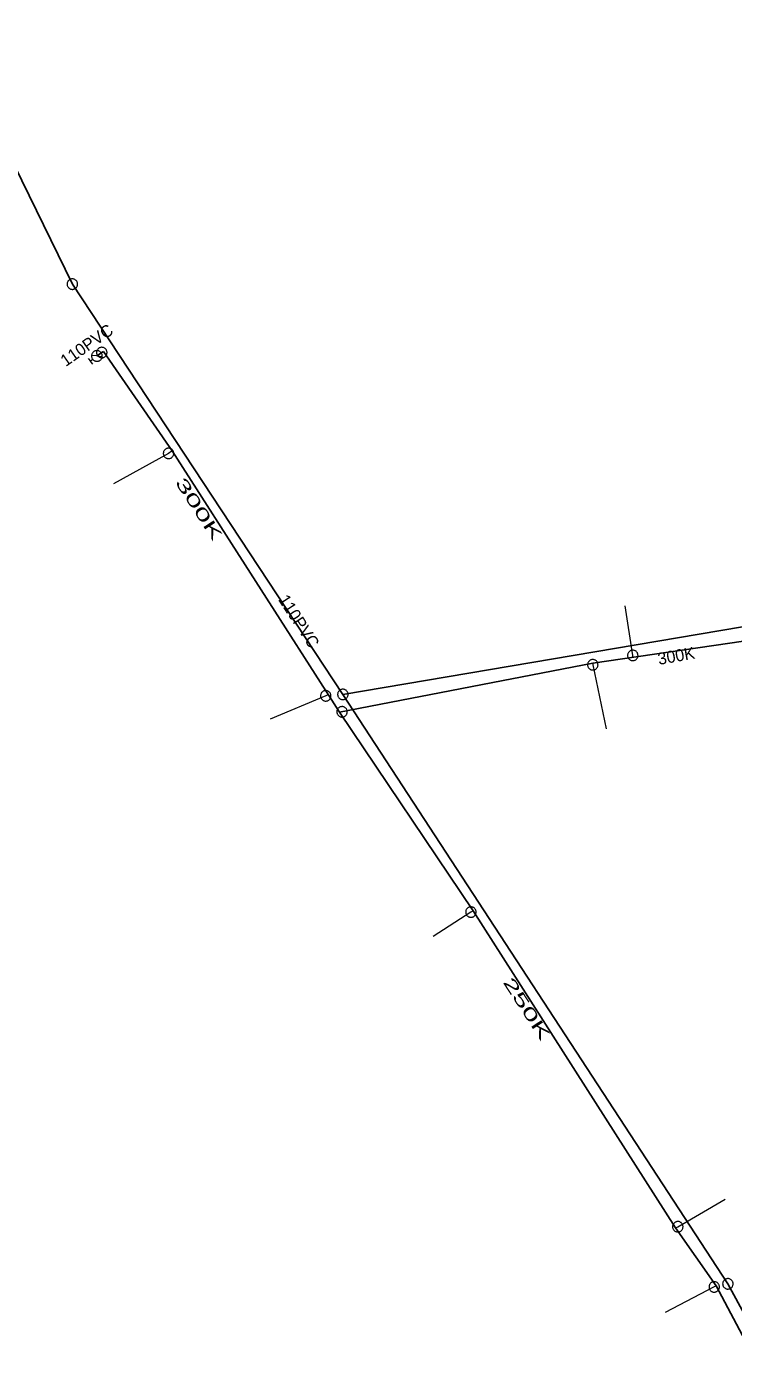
# Model space of a CAD drawing. Extents: x -741806 to -738704, y -1059275 to -1055387.
# Drawn here: x -740655.8 to -740596.6, y -1057466.5 to -1057356.1 of the extents above; entities that cross this region are included whole.
import ezdxf

# ---------------------------------------------------------------- set-up
doc = ezdxf.new("R2010")
doc.units = 0
doc.header["$LTSCALE"] = 0.4
for name, color, linetype, lineweight in [('2', 7, 'Continuous', 25), ('21', 7, 'Continuous', 13), ('3', 7, 'Continuous', 13), ('50', 7, 'Continuous', 13), ('51', 7, 'Continuous', 13), ('52', 7, 'Continuous', 25)]:
    doc.layers.add(name, color=color, linetype=linetype, lineweight=lineweight)
doc.layers.add('5', color=7, linetype='Continuous')
doc.layers.add('53', color=7, linetype='Continuous')

msp = doc.modelspace()

# ---------------------------------------------------------------- linework, layer by layer
at = {"layer": '2'}
for points in [[(-740629.3, -1057411.95), (-740651.94, -1057377.629), (-740665.26, -1057350.399)], [(-740483.87, -1057386.129), (-740524.48, -1057393.58), (-740573.109, -1057402.44), (-740629.3, -1057411.95)], [(-740551.37, -1057549.6), (-740573.489, -1057504.53), (-740597.07, -1057461.26), (-740629.3, -1057411.95)]]:
    msp.add_lwpolyline(points, dxfattribs=at)
at = {"layer": '21'}
for points in [[(-740643.596, -1057391.587), (-740643.89, -1057391.79), (-740648.499, -1057394.343)], [(-740605.036, -1057408.848), (-740605.03, -1057408.69), (-740605.666, -1057404.549)], [(-740608.386, -1057409.341), (-740608.379, -1057409.47), (-740607.25, -1057414.818)], [(-740630.515, -1057411.972), (-740630.73, -1057412.07), (-740635.388, -1057414.007)], [(-740618.379, -1057430.067), (-740618.579, -1057430.159), (-740621.749, -1057432.206)], [(-740601.454, -1057456.58), (-740601.26, -1057456.48), (-740597.283, -1057454.172)], [(-740598.046, -1057461.412), (-740598.21, -1057461.52), (-740602.322, -1057463.656)]]:
    msp.add_lwpolyline(points, dxfattribs=at)
at = {"layer": '3'}
for points in [[(-740652.18, -1057377.263), (-740652.216, -1057377.29), (-740652.25, -1057377.321), (-740652.281, -1057377.355), (-740652.307, -1057377.392), (-740652.33, -1057377.432), (-740652.349, -1057377.474), (-740652.362, -1057377.518), (-740652.372, -1057377.563), (-740652.375, -1057377.608), (-740652.375, -1057377.654), (-740652.37, -1057377.699), (-740652.361, -1057377.745), (-740652.346, -1057377.787), (-740652.328, -1057377.829), (-740652.304, -1057377.869), (-740652.277, -1057377.906), (-740652.245, -1057377.939), (-740652.212, -1057377.97), (-740652.174, -1057377.997), (-740652.134, -1057378.019), (-740652.092, -1057378.037), (-740652.05, -1057378.051), (-740652.004, -1057378.06), (-740651.959, -1057378.065), (-740651.912, -1057378.065), (-740651.867, -1057378.059), (-740651.823, -1057378.05), (-740651.779, -1057378.035), (-740651.737, -1057378.016), (-740651.698, -1057377.992), (-740651.661, -1057377.966), (-740651.627, -1057377.935), (-740651.596, -1057377.901), (-740651.57, -1057377.863), (-740651.548, -1057377.824), (-740651.529, -1057377.782), (-740651.516, -1057377.738), (-740651.506, -1057377.692), (-740651.502, -1057377.648), (-740651.502, -1057377.602), (-740651.507, -1057377.557), (-740651.517, -1057377.511), (-740651.531, -1057377.468), (-740651.55, -1057377.427), (-740651.573, -1057377.387), (-740651.6, -1057377.35), (-740651.631, -1057377.316), (-740651.665, -1057377.286), (-740651.703, -1057377.259), (-740651.743, -1057377.237), (-740651.785, -1057377.219), (-740651.828, -1057377.204), (-740651.873, -1057377.196), (-740651.919, -1057377.191), (-740651.965, -1057377.191), (-740652.011, -1057377.196), (-740652.055, -1057377.206), (-740652.099, -1057377.221), (-740652.14, -1057377.24), (-740652.179, -1057377.262)], [(-740629.539, -1057411.583), (-740629.575, -1057411.61), (-740629.609, -1057411.64), (-740629.64, -1057411.675), (-740629.666, -1057411.711), (-740629.689, -1057411.751), (-740629.708, -1057411.794), (-740629.721, -1057411.837), (-740629.731, -1057411.882), (-740629.735, -1057411.927), (-740629.735, -1057411.973), (-740629.73, -1057412.019), (-740629.721, -1057412.064), (-740629.706, -1057412.107), (-740629.688, -1057412.149), (-740629.665, -1057412.188), (-740629.638, -1057412.226), (-740629.607, -1057412.259), (-740629.573, -1057412.29), (-740629.536, -1057412.317), (-740629.496, -1057412.339), (-740629.454, -1057412.357), (-740629.411, -1057412.371), (-740629.366, -1057412.381), (-740629.321, -1057412.386), (-740629.274, -1057412.386), (-740629.229, -1057412.38), (-740629.184, -1057412.371), (-740629.14, -1057412.357), (-740629.099, -1057412.338), (-740629.059, -1057412.314), (-740629.023, -1057412.288), (-740628.989, -1057412.258), (-740628.958, -1057412.223), (-740628.931, -1057412.185), (-740628.908, -1057412.147), (-740628.889, -1057412.104), (-740628.876, -1057412.061), (-740628.866, -1057412.015), (-740628.862, -1057411.971), (-740628.862, -1057411.925), (-740628.867, -1057411.879), (-740628.876, -1057411.834), (-740628.89, -1057411.791), (-740628.909, -1057411.749), (-740628.932, -1057411.71), (-740628.959, -1057411.672), (-740628.99, -1057411.638), (-740629.024, -1057411.608), (-740629.062, -1057411.581), (-740629.102, -1057411.559), (-740629.143, -1057411.54), (-740629.187, -1057411.526), (-740629.232, -1057411.517), (-740629.277, -1057411.512), (-740629.323, -1057411.512), (-740629.369, -1057411.517), (-740629.413, -1057411.527), (-740629.457, -1057411.541), (-740629.499, -1057411.56), (-740629.538, -1057411.582)], [(-740597.279, -1057460.875), (-740597.317, -1057460.899), (-740597.353, -1057460.927), (-740597.387, -1057460.959), (-740597.416, -1057460.993), (-740597.442, -1057461.031), (-740597.464, -1057461.071), (-740597.481, -1057461.114), (-740597.495, -1057461.157), (-740597.502, -1057461.203), (-740597.506, -1057461.248), (-740597.505, -1057461.294), (-740597.499, -1057461.34), (-740597.488, -1057461.384), (-740597.473, -1057461.427), (-740597.453, -1057461.468), (-740597.429, -1057461.508), (-740597.4, -1057461.543), (-740597.37, -1057461.577), (-740597.334, -1057461.606), (-740597.296, -1057461.632), (-740597.256, -1057461.654), (-740597.215, -1057461.671), (-740597.17, -1057461.684), (-740597.125, -1057461.693), (-740597.079, -1057461.696), (-740597.034, -1057461.694), (-740596.989, -1057461.689), (-740596.943, -1057461.678), (-740596.9, -1057461.663), (-740596.859, -1057461.643), (-740596.821, -1057461.619), (-740596.784, -1057461.592), (-740596.751, -1057461.559), (-740596.721, -1057461.524), (-740596.695, -1057461.487), (-740596.673, -1057461.447), (-740596.656, -1057461.404), (-740596.643, -1057461.36), (-740596.635, -1057461.316), (-740596.631, -1057461.27), (-740596.633, -1057461.224), (-740596.638, -1057461.178), (-740596.649, -1057461.134), (-740596.664, -1057461.091), (-740596.684, -1057461.05), (-740596.708, -1057461.01), (-740596.736, -1057460.974), (-740596.767, -1057460.941), (-740596.803, -1057460.912), (-740596.841, -1057460.886), (-740596.881, -1057460.864), (-740596.923, -1057460.846), (-740596.967, -1057460.834), (-740597.012, -1057460.825), (-740597.058, -1057460.822), (-740597.104, -1057460.823), (-740597.149, -1057460.829), (-740597.194, -1057460.84), (-740597.237, -1057460.855), (-740597.278, -1057460.874)]]:
    msp.add_lwpolyline(points, dxfattribs=at)
at = {"layer": '50'}
for p, q in [((-740650.617, -1057383.85), (-740650.42, -1057384.085)), ((-740650.228, -1057383.924), (-740650.42, -1057384.085)), ((-740650.222, -1057384.321), (-740650.42, -1057384.085)), ((-740649.886, -1057383.636), (-740650.328, -1057383.595)), ((-740649.886, -1057383.636), (-740649.439, -1057383.675))]:
    msp.add_line(p, q, dxfattribs=at)
msp.add_lwpolyline([(-740650.168, -1057383.293), (-740650.204, -1057383.327), (-740650.236, -1057383.36), (-740650.263, -1057383.4), (-740650.285, -1057383.44), (-740650.303, -1057383.481), (-740650.317, -1057383.528), (-740650.326, -1057383.572), (-740650.331, -1057383.62), (-740650.332, -1057383.666), (-740650.324, -1057383.712), (-740650.315, -1057383.758), (-740650.302, -1057383.803), (-740650.28, -1057383.845), (-740650.256, -1057383.885), (-740650.229, -1057383.922), (-740650.197, -1057383.955), (-740650.164, -1057383.987), (-740650.125, -1057384.014), (-740650.084, -1057384.036), (-740650.04, -1057384.056), (-740649.996, -1057384.069), (-740649.95, -1057384.079), (-740649.904, -1057384.083), (-740649.858, -1057384.082), (-740649.81, -1057384.077), (-740649.765, -1057384.068), (-740649.722, -1057384.052), (-740649.677, -1057384.034), (-740649.639, -1057384.008), (-740649.6, -1057383.983), (-740649.565, -1057383.95), (-740649.535, -1057383.914), (-740649.509, -1057383.878), (-740649.484, -1057383.836), (-740649.467, -1057383.793), (-740649.452, -1057383.749), (-740649.444, -1057383.703), (-740649.438, -1057383.656), (-740649.439, -1057383.608), (-740649.445, -1057383.563), (-740649.456, -1057383.516), (-740649.472, -1057383.473), (-740649.488, -1057383.431), (-740649.514, -1057383.389), (-740649.541, -1057383.351), (-740649.573, -1057383.318), (-740649.609, -1057383.288), (-740649.647, -1057383.26), (-740649.687, -1057383.237), (-740649.731, -1057383.218), (-740649.774, -1057383.205), (-740649.821, -1057383.195), (-740649.866, -1057383.191), (-740649.912, -1057383.19), (-740649.959, -1057383.198), (-740650.005, -1057383.206), (-740650.05, -1057383.221), (-740650.091, -1057383.242), (-740650.131, -1057383.266)], close=True, dxfattribs=at)
at = {"layer": '51'}
for points in [[(-740649.757, -1057383.014), (-740649.79, -1057383.045), (-740649.82, -1057383.079), (-740649.847, -1057383.117), (-740649.869, -1057383.157), (-740649.887, -1057383.199), (-740649.901, -1057383.243), (-740649.909, -1057383.288), (-740649.913, -1057383.334), (-740649.912, -1057383.379), (-740649.906, -1057383.424), (-740649.896, -1057383.469), (-740649.882, -1057383.513), (-740649.862, -1057383.555), (-740649.839, -1057383.594), (-740649.811, -1057383.63), (-740649.78, -1057383.664), (-740649.745, -1057383.694), (-740649.708, -1057383.72), (-740649.667, -1057383.742), (-740649.625, -1057383.76), (-740649.581, -1057383.773), (-740649.537, -1057383.783), (-740649.491, -1057383.786), (-740649.445, -1057383.786), (-740649.399, -1057383.78), (-740649.355, -1057383.769), (-740649.312, -1057383.755), (-740649.27, -1057383.735), (-740649.231, -1057383.711), (-740649.194, -1057383.684), (-740649.161, -1057383.653), (-740649.131, -1057383.619), (-740649.105, -1057383.58), (-740649.083, -1057383.541), (-740649.065, -1057383.499), (-740649.051, -1057383.455), (-740649.043, -1057383.41), (-740649.038, -1057383.364), (-740649.04, -1057383.319), (-740649.045, -1057383.273), (-740649.055, -1057383.228), (-740649.07, -1057383.185), (-740649.09, -1057383.144), (-740649.113, -1057383.104), (-740649.141, -1057383.068), (-740649.172, -1057383.034), (-740649.207, -1057383.004), (-740649.243, -1057382.978), (-740649.284, -1057382.956), (-740649.327, -1057382.938), (-740649.37, -1057382.925), (-740649.415, -1057382.915), (-740649.461, -1057382.912), (-740649.506, -1057382.912), (-740649.552, -1057382.918), (-740649.597, -1057382.928), (-740649.639, -1057382.943), (-740649.682, -1057382.963), (-740649.72, -1057382.986), (-740649.756, -1057383.014)], [(-740644.17, -1057391.454), (-740644.203, -1057391.485), (-740644.233, -1057391.519), (-740644.26, -1057391.557), (-740644.282, -1057391.597), (-740644.3, -1057391.639), (-740644.314, -1057391.683), (-740644.322, -1057391.728), (-740644.326, -1057391.774), (-740644.325, -1057391.819), (-740644.319, -1057391.864), (-740644.309, -1057391.909), (-740644.295, -1057391.953), (-740644.275, -1057391.995), (-740644.252, -1057392.034), (-740644.224, -1057392.07), (-740644.193, -1057392.104), (-740644.158, -1057392.134), (-740644.121, -1057392.16), (-740644.08, -1057392.182), (-740644.038, -1057392.2), (-740643.994, -1057392.213), (-740643.95, -1057392.223), (-740643.904, -1057392.226), (-740643.858, -1057392.226), (-740643.812, -1057392.22), (-740643.768, -1057392.209), (-740643.725, -1057392.195), (-740643.683, -1057392.175), (-740643.644, -1057392.151), (-740643.607, -1057392.124), (-740643.574, -1057392.093), (-740643.544, -1057392.059), (-740643.518, -1057392.02), (-740643.496, -1057391.981), (-740643.478, -1057391.939), (-740643.464, -1057391.895), (-740643.456, -1057391.85), (-740643.451, -1057391.804), (-740643.453, -1057391.759), (-740643.458, -1057391.713), (-740643.468, -1057391.668), (-740643.483, -1057391.625), (-740643.503, -1057391.584), (-740643.526, -1057391.544), (-740643.554, -1057391.508), (-740643.585, -1057391.474), (-740643.62, -1057391.444), (-740643.656, -1057391.418), (-740643.697, -1057391.396), (-740643.74, -1057391.378), (-740643.783, -1057391.365), (-740643.828, -1057391.355), (-740643.874, -1057391.352), (-740643.919, -1057391.352), (-740643.965, -1057391.358), (-740644.01, -1057391.368), (-740644.052, -1057391.383), (-740644.095, -1057391.403), (-740644.133, -1057391.426), (-740644.169, -1057391.454)], [(-740605.31, -1057408.354), (-740605.343, -1057408.385), (-740605.373, -1057408.419), (-740605.4, -1057408.457), (-740605.422, -1057408.497), (-740605.44, -1057408.539), (-740605.454, -1057408.583), (-740605.462, -1057408.628), (-740605.466, -1057408.674), (-740605.465, -1057408.719), (-740605.459, -1057408.764), (-740605.449, -1057408.809), (-740605.435, -1057408.853), (-740605.415, -1057408.895), (-740605.392, -1057408.934), (-740605.364, -1057408.97), (-740605.333, -1057409.004), (-740605.298, -1057409.034), (-740605.261, -1057409.06), (-740605.22, -1057409.082), (-740605.178, -1057409.1), (-740605.134, -1057409.113), (-740605.09, -1057409.123), (-740605.044, -1057409.126), (-740604.998, -1057409.126), (-740604.952, -1057409.12), (-740604.908, -1057409.109), (-740604.865, -1057409.095), (-740604.823, -1057409.075), (-740604.784, -1057409.051), (-740604.747, -1057409.024), (-740604.714, -1057408.993), (-740604.684, -1057408.959), (-740604.658, -1057408.92), (-740604.636, -1057408.881), (-740604.618, -1057408.839), (-740604.604, -1057408.795), (-740604.596, -1057408.75), (-740604.591, -1057408.704), (-740604.593, -1057408.659), (-740604.598, -1057408.613), (-740604.608, -1057408.568), (-740604.623, -1057408.525), (-740604.643, -1057408.484), (-740604.666, -1057408.444), (-740604.694, -1057408.408), (-740604.725, -1057408.374), (-740604.76, -1057408.344), (-740604.796, -1057408.318), (-740604.837, -1057408.296), (-740604.88, -1057408.278), (-740604.923, -1057408.265), (-740604.968, -1057408.255), (-740605.014, -1057408.252), (-740605.059, -1057408.252), (-740605.105, -1057408.258), (-740605.15, -1057408.268), (-740605.192, -1057408.283), (-740605.235, -1057408.303), (-740605.273, -1057408.326), (-740605.309, -1057408.354)], [(-740608.659, -1057409.134), (-740608.692, -1057409.165), (-740608.722, -1057409.199), (-740608.749, -1057409.237), (-740608.771, -1057409.277), (-740608.789, -1057409.319), (-740608.803, -1057409.363), (-740608.811, -1057409.408), (-740608.815, -1057409.454), (-740608.814, -1057409.499), (-740608.808, -1057409.544), (-740608.798, -1057409.589), (-740608.784, -1057409.633), (-740608.764, -1057409.675), (-740608.741, -1057409.714), (-740608.713, -1057409.75), (-740608.682, -1057409.784), (-740608.647, -1057409.814), (-740608.61, -1057409.84), (-740608.569, -1057409.862), (-740608.527, -1057409.88), (-740608.483, -1057409.893), (-740608.439, -1057409.903), (-740608.393, -1057409.906), (-740608.347, -1057409.906), (-740608.301, -1057409.9), (-740608.257, -1057409.889), (-740608.214, -1057409.875), (-740608.172, -1057409.855), (-740608.133, -1057409.831), (-740608.096, -1057409.804), (-740608.063, -1057409.773), (-740608.033, -1057409.739), (-740608.007, -1057409.7), (-740607.985, -1057409.661), (-740607.967, -1057409.619), (-740607.953, -1057409.575), (-740607.945, -1057409.53), (-740607.94, -1057409.484), (-740607.942, -1057409.439), (-740607.947, -1057409.393), (-740607.957, -1057409.348), (-740607.972, -1057409.305), (-740607.992, -1057409.264), (-740608.015, -1057409.224), (-740608.043, -1057409.188), (-740608.074, -1057409.154), (-740608.109, -1057409.124), (-740608.145, -1057409.098), (-740608.186, -1057409.076), (-740608.229, -1057409.058), (-740608.272, -1057409.045), (-740608.317, -1057409.035), (-740608.363, -1057409.032), (-740608.408, -1057409.032), (-740608.454, -1057409.038), (-740608.499, -1057409.048), (-740608.541, -1057409.063), (-740608.584, -1057409.083), (-740608.622, -1057409.106), (-740608.658, -1057409.134)], [(-740631.01, -1057411.734), (-740631.043, -1057411.765), (-740631.073, -1057411.799), (-740631.1, -1057411.837), (-740631.122, -1057411.877), (-740631.14, -1057411.919), (-740631.154, -1057411.963), (-740631.162, -1057412.008), (-740631.166, -1057412.054), (-740631.165, -1057412.099), (-740631.159, -1057412.144), (-740631.149, -1057412.189), (-740631.135, -1057412.233), (-740631.115, -1057412.275), (-740631.092, -1057412.314), (-740631.064, -1057412.35), (-740631.033, -1057412.384), (-740630.998, -1057412.414), (-740630.961, -1057412.44), (-740630.92, -1057412.462), (-740630.878, -1057412.48), (-740630.834, -1057412.493), (-740630.79, -1057412.503), (-740630.744, -1057412.506), (-740630.698, -1057412.506), (-740630.652, -1057412.5), (-740630.608, -1057412.489), (-740630.565, -1057412.475), (-740630.523, -1057412.455), (-740630.484, -1057412.431), (-740630.447, -1057412.404), (-740630.414, -1057412.373), (-740630.384, -1057412.339), (-740630.358, -1057412.3), (-740630.336, -1057412.261), (-740630.318, -1057412.219), (-740630.304, -1057412.175), (-740630.296, -1057412.13), (-740630.291, -1057412.084), (-740630.293, -1057412.039), (-740630.298, -1057411.993), (-740630.308, -1057411.948), (-740630.323, -1057411.905), (-740630.343, -1057411.864), (-740630.366, -1057411.824), (-740630.394, -1057411.788), (-740630.425, -1057411.754), (-740630.46, -1057411.724), (-740630.496, -1057411.698), (-740630.537, -1057411.676), (-740630.58, -1057411.658), (-740630.623, -1057411.645), (-740630.668, -1057411.635), (-740630.714, -1057411.632), (-740630.759, -1057411.632), (-740630.805, -1057411.638), (-740630.85, -1057411.648), (-740630.892, -1057411.663), (-740630.935, -1057411.683), (-740630.973, -1057411.706), (-740631.009, -1057411.734)], [(-740629.645, -1057413.071), (-740629.678, -1057413.102), (-740629.708, -1057413.136), (-740629.735, -1057413.174), (-740629.757, -1057413.214), (-740629.775, -1057413.256), (-740629.789, -1057413.3), (-740629.797, -1057413.345), (-740629.801, -1057413.391), (-740629.8, -1057413.436), (-740629.794, -1057413.481), (-740629.784, -1057413.526), (-740629.77, -1057413.57), (-740629.75, -1057413.612), (-740629.727, -1057413.651), (-740629.699, -1057413.687), (-740629.668, -1057413.721), (-740629.633, -1057413.751), (-740629.596, -1057413.777), (-740629.555, -1057413.799), (-740629.513, -1057413.817), (-740629.469, -1057413.83), (-740629.425, -1057413.84), (-740629.379, -1057413.843), (-740629.333, -1057413.843), (-740629.287, -1057413.837), (-740629.243, -1057413.826), (-740629.2, -1057413.812), (-740629.158, -1057413.792), (-740629.119, -1057413.768), (-740629.082, -1057413.741), (-740629.049, -1057413.71), (-740629.019, -1057413.676), (-740628.993, -1057413.637), (-740628.971, -1057413.598), (-740628.953, -1057413.556), (-740628.939, -1057413.512), (-740628.931, -1057413.467), (-740628.926, -1057413.421), (-740628.928, -1057413.376), (-740628.933, -1057413.33), (-740628.943, -1057413.285), (-740628.958, -1057413.242), (-740628.978, -1057413.201), (-740629.001, -1057413.161), (-740629.029, -1057413.125), (-740629.06, -1057413.091), (-740629.095, -1057413.061), (-740629.131, -1057413.035), (-740629.172, -1057413.013), (-740629.215, -1057412.995), (-740629.258, -1057412.982), (-740629.303, -1057412.972), (-740629.349, -1057412.969), (-740629.394, -1057412.969), (-740629.44, -1057412.975), (-740629.485, -1057412.985), (-740629.527, -1057413), (-740629.57, -1057413.02), (-740629.608, -1057413.043), (-740629.644, -1057413.071)], [(-740618.335, -1057430.521), (-740618.299, -1057430.494), (-740618.265, -1057430.464), (-740618.235, -1057430.428), (-740618.209, -1057430.392), (-740618.186, -1057430.351), (-740618.168, -1057430.309), (-740618.155, -1057430.265), (-740618.146, -1057430.22), (-740618.143, -1057430.175), (-740618.143, -1057430.129), (-740618.149, -1057430.084), (-740618.158, -1057430.038), (-740618.173, -1057429.995), (-740618.192, -1057429.954), (-740618.216, -1057429.915), (-740618.244, -1057429.878), (-740618.275, -1057429.844), (-740618.309, -1057429.814), (-740618.347, -1057429.788), (-740618.388, -1057429.766), (-740618.43, -1057429.748), (-740618.473, -1057429.734), (-740618.518, -1057429.726), (-740618.563, -1057429.722), (-740618.61, -1057429.723), (-740618.655, -1057429.728), (-740618.699, -1057429.738), (-740618.743, -1057429.753), (-740618.785, -1057429.773), (-740618.824, -1057429.796), (-740618.86, -1057429.824), (-740618.893, -1057429.855), (-740618.924, -1057429.89), (-740618.95, -1057429.926), (-740618.972, -1057429.967), (-740618.991, -1057430.009), (-740619.003, -1057430.053), (-740619.013, -1057430.098), (-740619.016, -1057430.143), (-740619.016, -1057430.189), (-740619.01, -1057430.235), (-740619, -1057430.28), (-740618.985, -1057430.322), (-740618.966, -1057430.364), (-740618.942, -1057430.403), (-740618.915, -1057430.44), (-740618.883, -1057430.473), (-740618.849, -1057430.504), (-740618.811, -1057430.53), (-740618.771, -1057430.552), (-740618.729, -1057430.57), (-740618.686, -1057430.584), (-740618.64, -1057430.592), (-740618.595, -1057430.597), (-740618.549, -1057430.595), (-740618.503, -1057430.59), (-740618.459, -1057430.58), (-740618.415, -1057430.565), (-740618.374, -1057430.545), (-740618.336, -1057430.522)], [(-740598.574, -1057461.76), (-740598.548, -1057461.797), (-740598.517, -1057461.831), (-740598.482, -1057461.861), (-740598.445, -1057461.888), (-740598.405, -1057461.91), (-740598.363, -1057461.929), (-740598.319, -1057461.942), (-740598.275, -1057461.952), (-740598.229, -1057461.955), (-740598.184, -1057461.955), (-740598.138, -1057461.95), (-740598.093, -1057461.94), (-740598.049, -1057461.926), (-740598.008, -1057461.907), (-740597.968, -1057461.883), (-740597.931, -1057461.856), (-740597.898, -1057461.826), (-740597.867, -1057461.791), (-740597.841, -1057461.753), (-740597.818, -1057461.713), (-740597.801, -1057461.671), (-740597.786, -1057461.628), (-740597.778, -1057461.583), (-740597.773, -1057461.538), (-740597.773, -1057461.491), (-740597.779, -1057461.446), (-740597.788, -1057461.402), (-740597.803, -1057461.358), (-740597.822, -1057461.316), (-740597.845, -1057461.276), (-740597.873, -1057461.24), (-740597.903, -1057461.207), (-740597.938, -1057461.176), (-740597.975, -1057461.15), (-740598.015, -1057461.127), (-740598.057, -1057461.108), (-740598.101, -1057461.095), (-740598.146, -1057461.085), (-740598.191, -1057461.082), (-740598.237, -1057461.082), (-740598.282, -1057461.087), (-740598.328, -1057461.097), (-740598.37, -1057461.112), (-740598.412, -1057461.13), (-740598.452, -1057461.154), (-740598.489, -1057461.181), (-740598.522, -1057461.213), (-740598.553, -1057461.246), (-740598.579, -1057461.284), (-740598.602, -1057461.324), (-740598.62, -1057461.366), (-740598.634, -1057461.409), (-740598.643, -1057461.454), (-740598.647, -1057461.5), (-740598.647, -1057461.546), (-740598.642, -1057461.592), (-740598.632, -1057461.635), (-740598.617, -1057461.68), (-740598.598, -1057461.721), (-740598.575, -1057461.76)]]:
    msp.add_lwpolyline(points, dxfattribs=at)
msp.add_lwpolyline([(-740600.87, -1057456.281), (-740600.893, -1057456.241), (-740600.919, -1057456.205), (-740600.951, -1057456.17), (-740600.984, -1057456.14), (-740601.022, -1057456.113), (-740601.062, -1057456.09), (-740601.103, -1057456.072), (-740601.147, -1057456.057), (-740601.192, -1057456.049), (-740601.237, -1057456.044), (-740601.283, -1057456.044), (-740601.329, -1057456.048), (-740601.374, -1057456.058), (-740601.417, -1057456.072), (-740601.459, -1057456.091), (-740601.499, -1057456.114), (-740601.536, -1057456.141), (-740601.569, -1057456.171), (-740601.6, -1057456.206), (-740601.627, -1057456.244), (-740601.649, -1057456.283), (-740601.668, -1057456.324), (-740601.682, -1057456.368), (-740601.692, -1057456.413), (-740601.696, -1057456.459), (-740601.696, -1057456.505), (-740601.691, -1057456.55), (-740601.681, -1057456.595), (-740601.667, -1057456.638), (-740601.649, -1057456.681), (-740601.625, -1057456.719), (-740601.599, -1057456.756), (-740601.567, -1057456.791), (-740601.534, -1057456.821), (-740601.497, -1057456.848), (-740601.457, -1057456.871), (-740601.415, -1057456.889), (-740601.371, -1057456.904), (-740601.326, -1057456.912), (-740601.281, -1057456.917), (-740601.235, -1057456.917), (-740601.189, -1057456.913), (-740601.145, -1057456.902), (-740601.101, -1057456.889), (-740601.059, -1057456.87), (-740601.019, -1057456.847), (-740600.983, -1057456.819), (-740600.949, -1057456.789), (-740600.918, -1057456.755), (-740600.891, -1057456.717), (-740600.869, -1057456.678), (-740600.85, -1057456.636), (-740600.836, -1057456.592), (-740600.827, -1057456.548), (-740600.822, -1057456.502), (-740600.822, -1057456.456), (-740600.827, -1057456.411), (-740600.837, -1057456.366), (-740600.851, -1057456.322)], close=True, dxfattribs=at)
at = {"layer": '52'}
msp.add_line((-740649.339, -1057383.253), (-740649.89, -1057383.639), dxfattribs=at)
for points in [[(-740629.568, -1057413.446), (-740643.596, -1057391.587), (-740649.339, -1057383.253)], [(-740447.059, -1057384.081), (-740482.611, -1057386.857), (-740514.765, -1057392.747), (-740521.043, -1057394.158), (-740540.033, -1057397.307), (-740548.526, -1057398.619), (-740563.186, -1057401.392), (-740569.092, -1057402.71), (-740590.765, -1057406.389), (-740595.761, -1057407.486), (-740608.386, -1057409.341), (-740629.568, -1057413.446)], [(-740629.568, -1057413.446), (-740618.379, -1057430.067), (-740601.454, -1057456.58), (-740598.046, -1057461.412), (-740591.452, -1057473.831), (-740582.381, -1057489.777), (-740580.548, -1057493.651), (-740578.601, -1057497.165), (-740575.153, -1057503.61), (-740568.886, -1057515.331), (-740551.89, -1057550.899), (-740551.756, -1057567.162), (-740551.934, -1057571.904)]]:
    msp.add_lwpolyline(points, dxfattribs=at)

# ---------------------------------------------------------------- texts
at = {"layer": '5', "width": 1.9}
for s, p in [('300K', (-740643.377, -1057394.212)), ('250K', (-740615.94, -1057436.016))]:
    msp.add_text(s, height=1, rotation=303, dxfattribs=at).set_placement(p)
at = {"layer": '5'}
msp.add_text('300K', height=1, rotation=10, dxfattribs=at).set_placement((-740602.845, -1057409.485))
at = {"layer": '53'}
for rotation, p in [(35, (-740652.491, -1057384.568)), (303, (-740634.752, -1057404.008))]:
    msp.add_text('110PVC', height=1, rotation=rotation, dxfattribs=at).set_placement(p)

doc.saveas('drawing.dxf')
